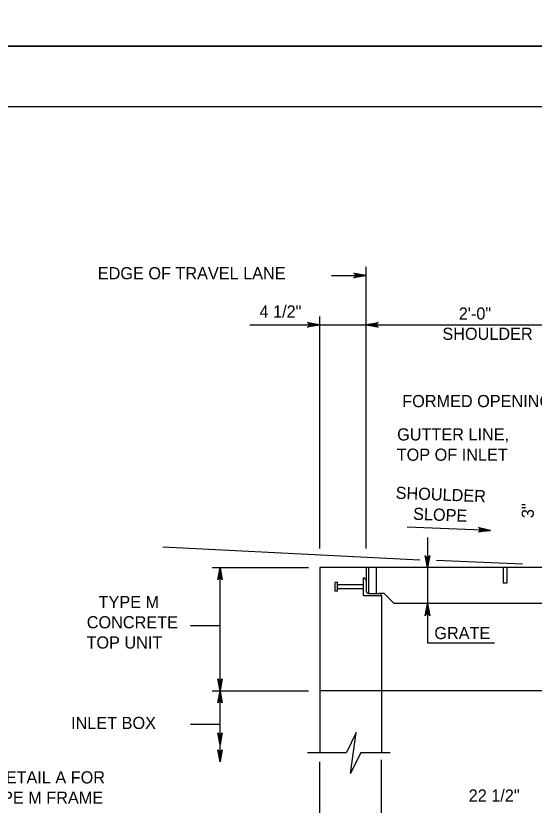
# Model space of a CAD drawing. Extents: x 2087776 to 2104538, y 970919 to 982612.
# Drawn here: x 2099618 to 2100038, y 976151 to 976790 of the extents above; entities that cross this region are included whole.
import ezdxf

# ---------------------------------------------------------------- set-up
doc = ezdxf.new("R2010")
doc.units = 0
doc.layers.add('1', color=7, linetype='Continuous')
doc.layers.add('PLT-BNDY', color=7, linetype='Continuous')

msp = doc.modelspace()

# ---------------------------------------------------------------- linework, layer by layer
at = {"layer": '1'}
for p, q in [((2099901.79, 976358.98), (2099901.79, 976587.01)), ((2099873.71, 976580.13), (2099901.79, 976580.13)), ((2099864.29, 976358.98), (2099864.29, 976546.94)), ((2099807.61, 976540.13), (2099901.79, 976540.13)), ((2099901.79, 976540.13), (2100101.79, 976540.13)), ((2100002.68, 976373.65), (2099935.09, 976376.35)), ((2099951.59, 976367.84), (2099951.59, 976282.55)), ((2099945.48, 976349.5), (2099737.21, 976359.98)), ((2099777.13, 976343.45), (2099855.11, 976343.45)), ((2099783.54, 976186.08), (2099783.54, 976343.45)), ((2099864.29, 976343.45), (2099864.29, 976193.61)), ((2100164.29, 976343.45), (2099864.29, 976343.45)), ((2099901.79, 976343.45), (2099901.79, 976333.03)), ((2099903.87, 976343.45), (2099903.87, 976322.61)), ((2099910.12, 976343.45), (2099910.12, 976322.61)), ((2100028.47, 976346.38), (2099958.82, 976349.17)), ((2100012.73, 976343.45), (2100012.73, 976330.95)), ((2100015.85, 976343.45), (2100015.85, 976330.95)), ((2099876.79, 976324.26), (2099876.79, 976331.38)), ((2099878.79, 976331.38), (2099876.79, 976331.38)), ((2099878.79, 976324.26), (2099878.79, 976331.38)), ((2099899.71, 976320.53), (2099899.71, 976335.11)), ((2099901.79, 976333.03), (2099901.79, 976324.7)), ((2100015.85, 976330.95), (2100012.73, 976330.95)), ((2099878.79, 976324.26), (2099876.79, 976324.26)), ((2099899.71, 976329.38), (2099878.79, 976329.38)), ((2099899.71, 976326.26), (2099878.79, 976326.26)), ((2099914.3, 976320.53), (2099899.71, 976320.53)), ((2099903.88, 976322.62), (2099912.21, 976322.62)), ((2099916.37, 976322.61), (2099912.21, 976322.61)), ((2099914.29, 976320.53), (2099914.29, 976243.61)), ((2099916.37, 976322.61), (2099924.7, 976314.28)), ((2100103.88, 976314.28), (2099924.7, 976314.28)), ((2099759.6, 976296.5), (2099783.54, 976296.5)), ((2099951.59, 976282.55), (2100005.84, 976282.55)), ((2099777.13, 976243.61), (2099855.11, 976243.61)), ((2100164.29, 976243.61), (2099864.29, 976243.61)), ((2099914.29, 976243.61), (2099914.29, 976193.61)), ((2099759.6, 976216.63), (2099783.54, 976216.63)), ((2099854.25, 976193.61), (2099885.94, 976193.61)), ((2099897.49, 976193.61), (2099921.38, 976193.61)), ((2099864.29, 976055.59), (2099864.29, 976186.07)), ((2099914.29, 976140.51), (2099914.29, 976187.81))]:
    msp.add_line(p, q, dxfattribs=at)
for points in [[(2101519.11, 974866.19), (2101519.11, 976716.58), (2098940.37, 976716.58), (2098940.37, 974866.19), (2101519.11, 974866.19), (2101519.11, 974952.67), (2100862.94, 974952.67), (2100862.94, 975164.86), (2101519.11, 975164.86), (2101519.11, 975259.89), (2100862.94, 975259.89), (2100862.94, 974866.19), (2101121.48, 974866.19), (2101121.48, 974952.67), (2101121.48, 974866.19), (2101374.1, 974866.19), (2101374.1, 974952.67), (2101374.1, 974912.26), (2101519.11, 974912.26)], [(2099901.79, 976580.13), (2099892.01, 976578.29), (2099892.38, 976578.55), (2099892.76, 976578.81), (2099892.96, 976579.14), (2099893.15, 976579.47), (2099893.21, 976579.8), (2099893.26, 976580.13), (2099893.21, 976580.45), (2099893.15, 976580.78), (2099892.96, 976581.11), (2099892.76, 976581.44), (2099892.38, 976581.7), (2099892.01, 976581.96), (2099901.79, 976580.13), (2099892.38, 976581.7), (2099892.76, 976581.44), (2099901.79, 976580.13), (2099892.96, 976581.11), (2099893.15, 976580.78), (2099901.79, 976580.13), (2099893.21, 976580.45), (2099893.26, 976580.13), (2099901.79, 976580.13), (2099893.21, 976579.8), (2099893.15, 976579.47), (2099901.79, 976580.13), (2099892.96, 976579.14), (2099892.76, 976578.81), (2099901.79, 976580.13), (2099892.38, 976578.55)], [(2099864.29, 976540.13), (2099854.51, 976538.29), (2099854.88, 976538.55), (2099855.26, 976538.81), (2099855.46, 976539.14), (2099855.65, 976539.47), (2099855.71, 976539.8), (2099855.76, 976540.13), (2099855.71, 976540.45), (2099855.65, 976540.78), (2099855.46, 976541.11), (2099855.26, 976541.44), (2099854.88, 976541.7), (2099854.51, 976541.96), (2099864.29, 976540.13), (2099854.88, 976541.7), (2099855.26, 976541.44), (2099864.29, 976540.13), (2099855.46, 976541.11), (2099855.65, 976540.78), (2099864.29, 976540.13), (2099855.71, 976540.45), (2099855.76, 976540.13), (2099864.29, 976540.13), (2099855.71, 976539.8), (2099855.65, 976539.47), (2099864.29, 976540.13), (2099855.46, 976539.14), (2099855.26, 976538.81), (2099864.29, 976540.13), (2099854.88, 976538.55)], [(2099901.79, 976540.13), (2099911.58, 976541.96), (2099911.2, 976541.7), (2099910.82, 976541.44), (2099910.63, 976541.11), (2099910.44, 976540.78), (2099910.38, 976540.45), (2099910.32, 976540.13), (2099910.38, 976539.8), (2099910.44, 976539.47), (2099910.63, 976539.14), (2099910.82, 976538.81), (2099911.2, 976538.55), (2099911.58, 976538.29), (2099901.79, 976540.13), (2099911.2, 976538.55), (2099910.82, 976538.81), (2099901.79, 976540.13), (2099910.63, 976539.14), (2099910.44, 976539.47), (2099901.79, 976540.13), (2099910.38, 976539.8), (2099910.32, 976540.13), (2099901.79, 976540.13), (2099910.38, 976540.45), (2099910.44, 976540.78), (2099901.79, 976540.13), (2099910.63, 976541.11), (2099910.82, 976541.44), (2099901.79, 976540.13), (2099911.2, 976541.7)], [(2100002.68, 976373.65), (2099992.83, 976372.21), (2099993.21, 976372.45), (2099993.6, 976372.7), (2099993.81, 976373.02), (2099994.02, 976373.34), (2099994.09, 976373.66), (2099994.15, 976373.99), (2099994.11, 976374.32), (2099994.07, 976374.65), (2099993.89, 976374.99), (2099993.71, 976375.32), (2099993.34, 976375.6), (2099992.97, 976375.87), (2100002.68, 976373.65), (2099993.34, 976375.6), (2099993.71, 976375.32), (2100002.68, 976373.65), (2099993.89, 976374.99), (2099994.07, 976374.65), (2100002.68, 976373.65), (2099994.11, 976374.32), (2099994.15, 976373.99), (2100002.68, 976373.65), (2099994.09, 976373.66), (2099994.02, 976373.34), (2100002.68, 976373.65), (2099993.81, 976373.02), (2099993.6, 976372.7), (2100002.68, 976373.65), (2099993.21, 976372.45)], [(2099951.59, 976343.45), (2099949.75, 976353.23), (2099950.02, 976352.86), (2099950.28, 976352.48), (2099950.61, 976352.28), (2099950.93, 976352.09), (2099951.26, 976352.03), (2099951.59, 976351.98), (2099951.92, 976352.03), (2099952.25, 976352.09), (2099952.57, 976352.28), (2099952.9, 976352.48), (2099953.16, 976352.86), (2099953.42, 976353.23), (2099951.59, 976343.45), (2099953.16, 976352.86), (2099952.9, 976352.48), (2099951.59, 976343.45), (2099952.57, 976352.28), (2099952.25, 976352.09), (2099951.59, 976343.45), (2099951.92, 976352.03), (2099951.59, 976351.98), (2099951.59, 976343.45), (2099951.26, 976352.03), (2099950.93, 976352.09), (2099951.59, 976343.45), (2099950.61, 976352.28), (2099950.28, 976352.48), (2099951.59, 976343.45), (2099950.02, 976352.86)], [(2099783.54, 976343.45), (2099785.38, 976333.66), (2099785.12, 976334.04), (2099784.86, 976334.42), (2099784.53, 976334.61), (2099784.2, 976334.8), (2099783.87, 976334.86), (2099783.54, 976334.92), (2099783.22, 976334.86), (2099782.89, 976334.8), (2099782.56, 976334.61), (2099782.23, 976334.42), (2099781.97, 976334.04), (2099781.71, 976333.66), (2099783.54, 976343.45), (2099781.97, 976334.04), (2099782.23, 976334.42), (2099783.54, 976343.45), (2099782.56, 976334.61), (2099782.89, 976334.8), (2099783.54, 976343.45), (2099783.22, 976334.86), (2099783.54, 976334.92), (2099783.54, 976343.45), (2099783.87, 976334.86), (2099784.2, 976334.8), (2099783.54, 976343.45), (2099784.53, 976334.61), (2099784.86, 976334.42), (2099783.54, 976343.45), (2099785.12, 976334.04)], [(2099951.59, 976314.28), (2099953.42, 976304.49), (2099953.16, 976304.87), (2099952.9, 976305.25), (2099952.57, 976305.44), (2099952.25, 976305.63), (2099951.92, 976305.69), (2099951.59, 976305.75), (2099951.26, 976305.69), (2099950.93, 976305.63), (2099950.61, 976305.44), (2099950.28, 976305.25), (2099950.02, 976304.87), (2099949.75, 976304.49), (2099951.59, 976314.28), (2099950.02, 976304.87), (2099950.28, 976305.25), (2099951.59, 976314.28), (2099950.61, 976305.44), (2099950.93, 976305.63), (2099951.59, 976314.28), (2099951.26, 976305.69), (2099951.59, 976305.75), (2099951.59, 976314.28), (2099951.92, 976305.69), (2099952.25, 976305.63), (2099951.59, 976314.28), (2099952.57, 976305.44), (2099952.9, 976305.25), (2099951.59, 976314.28), (2099953.16, 976304.87)], [(2099783.54, 976243.61), (2099781.71, 976253.4), (2099781.97, 976253.02), (2099782.23, 976252.65), (2099782.56, 976252.45), (2099782.89, 976252.26), (2099783.22, 976252.2), (2099783.54, 976252.14), (2099783.87, 976252.2), (2099784.2, 976252.26), (2099784.53, 976252.45), (2099784.86, 976252.65), (2099785.12, 976253.02), (2099785.38, 976253.4), (2099783.54, 976243.61), (2099785.12, 976253.02), (2099784.86, 976252.65), (2099783.54, 976243.61), (2099784.53, 976252.45), (2099784.2, 976252.26), (2099783.54, 976243.61), (2099783.87, 976252.2), (2099783.54, 976252.14), (2099783.54, 976243.61), (2099783.22, 976252.2), (2099782.89, 976252.26), (2099783.54, 976243.61), (2099782.56, 976252.45), (2099782.23, 976252.65), (2099783.54, 976243.61), (2099781.97, 976253.02)], [(2099783.54, 976243.61), (2099785.38, 976233.83), (2099785.12, 976234.21), (2099784.86, 976234.58), (2099784.53, 976234.78), (2099784.2, 976234.97), (2099783.87, 976235.03), (2099783.54, 976235.08), (2099783.22, 976235.03), (2099782.89, 976234.97), (2099782.56, 976234.78), (2099782.23, 976234.58), (2099781.97, 976234.21), (2099781.71, 976233.83), (2099783.54, 976243.61), (2099781.97, 976234.21), (2099782.23, 976234.58), (2099783.54, 976243.61), (2099782.56, 976234.78), (2099782.89, 976234.97), (2099783.54, 976243.61), (2099783.22, 976235.03), (2099783.54, 976235.08), (2099783.54, 976243.61), (2099783.87, 976235.03), (2099784.2, 976234.97), (2099783.54, 976243.61), (2099784.53, 976234.78), (2099784.86, 976234.58), (2099783.54, 976243.61), (2099785.12, 976234.21)], [(2099783.54, 976199.83), (2099781.71, 976209.61), (2099781.97, 976209.24), (2099782.23, 976208.86), (2099782.56, 976208.66), (2099782.89, 976208.47), (2099783.22, 976208.41), (2099783.54, 976208.36), (2099783.87, 976208.41), (2099784.2, 976208.47), (2099784.53, 976208.66), (2099784.86, 976208.86), (2099785.12, 976209.24), (2099785.38, 976209.61), (2099783.54, 976199.83), (2099785.12, 976209.24), (2099784.86, 976208.86), (2099783.54, 976199.83), (2099784.53, 976208.66), (2099784.2, 976208.47), (2099783.54, 976199.83), (2099783.87, 976208.41), (2099783.54, 976208.36), (2099783.54, 976199.83), (2099783.22, 976208.41), (2099782.89, 976208.47), (2099783.54, 976199.83), (2099782.56, 976208.66), (2099782.23, 976208.86), (2099783.54, 976199.83), (2099781.97, 976209.24)], [(2099897.48, 976193.61), (2099889.15, 976176.6), (2099893.68, 976209.9), (2099885.94, 976193.61)], [(2099783.54, 976186.08), (2099781.71, 976195.86), (2099781.97, 976195.49), (2099782.23, 976195.11), (2099782.56, 976194.92), (2099782.89, 976194.72), (2099783.22, 976194.67), (2099783.54, 976194.61), (2099783.87, 976194.67), (2099784.2, 976194.72), (2099784.53, 976194.92), (2099784.86, 976195.11), (2099785.12, 976195.49), (2099785.38, 976195.86), (2099783.54, 976186.08), (2099785.12, 976195.49), (2099784.86, 976195.11), (2099783.54, 976186.08), (2099784.53, 976194.92), (2099784.2, 976194.72), (2099783.54, 976186.08), (2099783.87, 976194.67), (2099783.54, 976194.61), (2099783.54, 976186.08), (2099783.22, 976194.67), (2099782.89, 976194.72), (2099783.54, 976186.08), (2099782.56, 976194.92), (2099782.23, 976195.11), (2099783.54, 976186.08), (2099781.97, 976195.49)]]:
    msp.add_lwpolyline(points, dxfattribs=at)
for centre, start, end in [((2099899.71, 976333.03), 360, 90), ((2099903.88, 976324.7), 180, 270), ((2099912.21, 976320.53), 0, 90)]:
    msp.add_arc(centre, 2.08, start, end, dxfattribs=at)
at = {"layer": 'PLT-BNDY'}
for points in [[(2098812.42, 978714.61), (2101571.61, 978714.61), (2101571.61, 976765.79), (2098812.42, 976765.79)], [(2098812.42, 976765.79), (2101571.61, 976765.79), (2101571.61, 974816.97), (2098812.42, 974816.97)]]:
    msp.add_lwpolyline(points, close=True, dxfattribs=at)

# ---------------------------------------------------------------- texts
at = {"layer": '1'}
for s, height, p in [('EDGE OF TRAVEL LANE', 9.8425, (2099684.53, 976576.98)), ('4 1/2"', 9.843, (2099815.51, 976545.97)), ('2\'-0"', 9.843, (2099976.93, 976544.35)), ('SHOULDER', 9.843, (2099963.63, 976527.94)), ('FORMED OPENING', 9.8425, (2099931.11, 976473.44)), ('GUTTER LINE,', 9.8425, (2099926.98, 976446.43)), ('TOP OF INLET', 9.8425, (2099926.63, 976430.02)), ('TYPE M', 9.843, (2099685.17, 976310.69)), ('CONCRETE', 9.843, (2099675.6, 976294.28)), ('GRATE', 9.843, (2099957.12, 976285.56)), ('TOP UNIT', 9.843, (2099675.37, 976277.88)), ('INLET BOX', 9.843, (2099662.88, 976212.75)), ('SEE DETAIL A FOR', 9.8425, (2099570.45, 976168.66)), ('22 1/2"', 9.843, (2099984.93, 976153.95)), ('TYPE M FRAME', 9.8425, (2099590.17, 976152.26))]:
    msp.add_text(s, height=height, dxfattribs=at).set_placement(p)
for s, rotation, p in [('SHOULDER', 357.70939, (2099925.61, 976399.23)), ('3"', 90, (2100037.71, 976383.54)), ('SLOPE', 357.70939, (2099939.75, 976382.25))]:
    msp.add_text(s, height=9.843, rotation=rotation, dxfattribs=at).set_placement(p)

doc.saveas('drawing.dxf')
